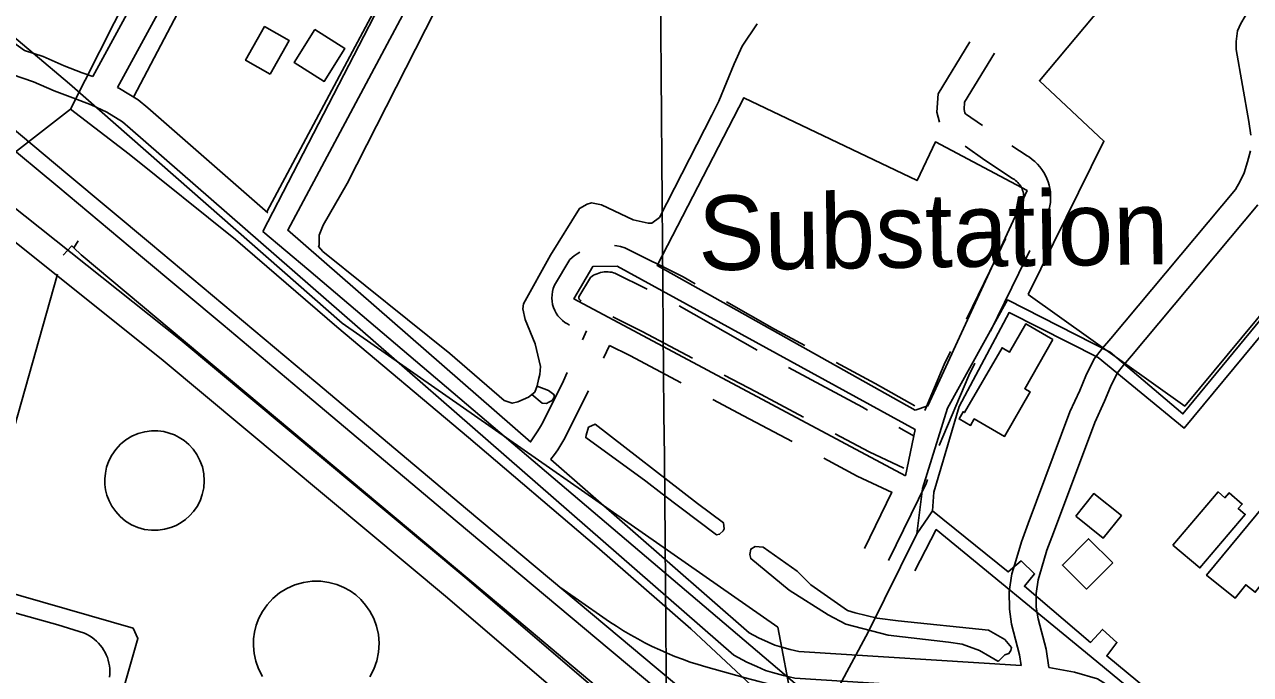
# Model space of a CAD drawing. Extents: x 3568792 to 3606828, y 529143 to 554785.
# Drawn here: x 3575530 to 3576897, y 548489 to 549213 of the extents above; entities that cross this region are included whole.
import ezdxf

# ---------------------------------------------------------------- set-up
doc = ezdxf.new("R2010")
doc.units = 0
for name, color, linetype in [('V-BLDG-OTLN', 7, 'Continuous'), ('V-DOMW-TANK', 7, 'Continuous'), ('V-GRID-MAJR', 7, 'Continuous'), ('V-RAIL-TRAK', 7, 'Continuous'), ('V-ROAD-CNTR', 7, 'Continuous'), ('V-SITE-OTLN', 7, 'Continuous'), ('V-SITE-OTLN-IDEN', 7, 'Continuous'), ('V-TOPO-SHOR', 7, 'Continuous'), ('V-UTIL-LINE', 7, 'Continuous')]:
    doc.layers.add(name, color=color, linetype=linetype)

msp = doc.modelspace()

# ---------------------------------------------------------------- linework, layer by layer
at = {"layer": 'V-BLDG-OTLN'}
for points in [[(3575803.944353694, 549157.733658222), (3575776.5514084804, 549173.2986270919), (3575797.8123659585, 549210.7155522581), (3575825.205311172, 549195.1505833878)], [(3575853.659254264, 549207.4235588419), (3575830.6323003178, 549170.7976320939), (3575864.262233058, 549149.6506743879), (3575887.2921869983, 549186.2776011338)], [(3576676.491, 548862.174), (3576645.148, 548807.101), (3576651.329, 548803.573), (3576622.731, 548754.03), (3576588.941, 548773.508), (3576584.732, 548766.227), (3576571.963, 548773.594), (3576576.524, 548781.495), (3576577.967, 548780.654), (3576619.933, 548852.86), (3576628.213, 548848.033), (3576646.289, 548879.326)], [(3576702.1045573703, 548665.1566433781), (3576732.77949602, 548640.6776923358), (3576752.89445579, 548665.8836419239), (3576722.2195171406, 548690.3625929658)], [(3576810.426, 548633.052), (3576860.71, 548692.28), (3576868.448, 548685.712), (3576873.0270000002, 548691.109), (3576887.605, 548678.735), (3576883.273, 548673.633), (3576890.986, 548667.086), (3576840.4450000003, 548607.5650000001)], [(3576942.896, 548652.348), (3576908.586, 548609.113), (3576918.576, 548601.185), (3576902.111, 548580.437), (3576891.637, 548588.75), (3576879.843, 548573.89), (3576847.875, 548599.258), (3576912.224, 548676.9180000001)], [(3576743.373474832, 548613.3057470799), (3576714.1705332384, 548583.9088058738), (3576687.203587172, 548610.697752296), (3576716.4075287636, 548640.094693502)]]:
    msp.add_lwpolyline(points, close=True, dxfattribs=at)
at = {"layer": 'V-DOMW-TANK'}
msp.add_lwpolyline([(3575697.149, 548755.713), (3575702.562, 548752.995), (3575707.934, 548749.491), (3575713.111, 548745.162), (3575717.926, 548739.988), (3575722.188, 548734.012), (3575725.717, 548727.322), (3575728.344, 548720.057), (3575729.95, 548712.408), (3575730.464, 548704.599), (3575729.882, 548696.858), (3575728.267, 548689.407), (3575725.725, 548682.434), (3575722.411, 548676.085), (3575718.4930000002, 548670.451), (3575714.15, 548665.581), (3575709.54, 548661.47), (3575704.667, 548658.005), (3575699.164, 548654.9450000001), (3575693.025, 548652.416), (3575686.309, 548650.571), (3575679.127, 548649.559), (3575671.629, 548649.51), (3575664.017, 548650.505), (3575656.505, 548652.582), (3575649.324, 548655.709), (3575642.6890000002, 548659.795), (3575636.772, 548664.6900000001), (3575631.703, 548670.211), (3575627.5500000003, 548676.161), (3575624.326, 548682.333), (3575621.998, 548688.553), (3575620.491, 548694.664), (3575619.708, 548700.591), (3575619.575, 548706.768), (3575620.183, 548713.2660000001), (3575621.639, 548719.971), (3575624.032, 548726.7220000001), (3575627.4050000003, 548733.328), (3575631.759, 548739.593), (3575637.032, 548745.289), (3575643.1, 548750.233), (3575649.793, 548754.265), (3575656.904, 548757.29), (3575664.203, 548759.2660000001), (3575671.484, 548760.215), (3575678.5470000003, 548760.215), (3575685.248, 548759.373), (3575691.47, 548757.827)], close=True, dxfattribs=at)
msp.add_lwpolyline([(3575795.269, 548486.589), (3575790.933, 548495.017), (3575787.859, 548503.653), (3575785.994, 548512.257), (3575785.232, 548520.615), (3575785.436, 548528.569), (3575786.465, 548536.055), (3575788.363, 548543.626), (3575791.2770000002, 548551.3470000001), (3575795.293, 548559.031), (3575800.463, 548566.461), (3575806.785, 548573.392), (3575814.184, 548579.567), (3575822.5160000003, 548584.752), (3575831.5640000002, 548588.75), (3575841.0700000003, 548591.431), (3575850.745, 548592.741), (3575860.307, 548592.709), (3575869.497, 548591.435), (3575878.108, 548589.073), (3575885.9930000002, 548585.809), (3575893.063, 548581.846), (3575899.279, 548577.373), (3575904.968, 548572.251), (3575910.346, 548566.187), (3575915.2120000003, 548559.175), (3575919.3510000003, 548551.261), (3575922.5500000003, 548542.553), (3575924.617, 548533.218), (3575925.389, 548523.484), (3575924.795, 548513.625), (3575922.81, 548503.934), (3575919.517, 548494.691), (3575915.054, 548486.145)], dxfattribs=at)
at = {"layer": 'V-GRID-MAJR'}
msp.add_spline([(3576358.556, 534575.836), (3576309.205, 540634.7170000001), (3576259.838, 546695.532), (3576210.471, 552756.361), (3576210.455, 552758.279)], degree=3, dxfattribs=at)
at = {"layer": 'V-RAIL-TRAK'}
for points in [[(3575486.029, 549122.727), (3575578.4450000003, 549045.929), (3575670.71, 548968.9450000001), (3575762.818, 548891.776), (3575854.753, 548814.444), (3576023.924, 548672.4230000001), (3576193.216, 548530.55), (3576362.663, 548388.795), (3576405.559, 548352.636), (3576448.546, 548316.691), (3576491.677, 548280.919), (3576534.98, 548245.3)], [(3575503.593, 549085.224), (3575567.171, 549032.388), (3575659.407, 548955.428), (3575751.491, 548878.282), (3575843.417, 548800.953), (3576012.6010000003, 548658.922), (3576181.9050000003, 548517.039), (3576351.3340000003, 548375.301), (3576394.2290000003, 548339.14), (3576437.272, 548303.15), (3576480.4560000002, 548267.335), (3576523.786, 548231.693)], [(3576289.8140000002, 548497.11), (3576281.036, 548499.7440000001), (3576272.326, 548502.59), (3576263.685, 548505.652), (3576255.125, 548508.925), (3576246.648, 548512.409), (3576238.257, 548516.0970000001), (3576229.961, 548519.9940000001), (3576221.7630000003, 548524.0920000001), (3576213.667, 548528.393), (3576205.682, 548532.8910000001), (3576197.807, 548537.583), (3576190.052, 548542.4670000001), (3576182.419, 548547.542), (3576174.911, 548552.801), (3576128.073, 548585.139)], [(3576413.509, 548464.899), (3576400.826, 548468.08), (3576373.106, 548475.028), (3576348.995, 548481.072), (3576333.4220000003, 548484.978), (3576289.8140000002, 548497.11)]]:
    msp.add_lwpolyline(points, dxfattribs=at)
at = {"layer": 'V-ROAD-CNTR'}
for p, q in [((3576259.9005189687, 548899.6930223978), (3576346.7448703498, 548850.1142608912)), ((3576151.9801726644, 548861.5180460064), (3576156.6231271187, 548871.5631070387)), ((3576175.603867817, 548841.125027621), (3576182.2716847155, 548855.5508912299)), ((3576504.785595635, 548763.9800483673), (3576521.827244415, 548754.4643421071))]:
    msp.add_line(p, q, dxfattribs=at)
for points in [[(3575606.0717494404, 549155.0226636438), (3575786.198389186, 549484.9230038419), (3576052.78085602, 549989.67299434), (3576206.5535484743, 550268.625436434), (3576209.20554317, 550278.163417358), (3576210.4205407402, 550287.813398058), (3576209.8705418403, 550295.1463833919), (3576209.379542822, 550297.4803787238), (3576207.516546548, 550301.299371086), (3576205.059551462, 550307.201359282), (3576200.50556057, 550316.1283414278), (3576195.9965695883, 550324.1553253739), (3576189.394582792, 550334.10230548), (3576186.7435880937, 550337.3322990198)], [(3575633.652694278, 549142.9386878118), (3575812.628336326, 549470.7290322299), (3576079.182803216, 549975.425022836), (3576234.5174925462, 550257.211459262), (3576238.6954841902, 550272.2394292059), (3576240.562480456, 550287.0533995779)], [(3576466.276029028, 550245.71248226), (3576225.332510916, 549799.7973740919), (3575800.3153609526, 549004.170965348)], [(3576492.66997624, 550231.4505107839), (3576251.7604580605, 549785.599402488), (3575823.518314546, 548983.9350058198)], [(3575192.3005769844, 549461.1690513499), (3575514.2179331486, 549195.6725823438), (3575530.12690133, 549184.205605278), (3575550.8308599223, 549177.34961899), (3575574.419812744, 549167.0546395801), (3575594.38677281, 549159.3306550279), (3575606.0717494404, 549155.0226636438)], [(3574606.5277485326, 549360.812252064), (3574918.28812501, 549260.6154524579), (3575290.4663806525, 549131.9547097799), (3575360.5932403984, 549107.7027582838), (3575407.318146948, 549083.5498065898), (3575440.3580808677, 549065.7818421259), (3575463.1250353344, 549050.8498719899), (3575489.402982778, 549032.007909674), (3575512.688936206, 549014.121945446), (3575703.6735542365, 548862.086249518), (3576021.0189195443, 548597.2487791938), (3576423.359114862, 548252.3724689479), (3576505.5589504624, 548183.064607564)], [(3576899.462162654, 549235.0675035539), (3576895.055171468, 549227.5665185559), (3576890.7721800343, 549222.53952861), (3576886.247189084, 549214.0935455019), (3576882.460196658, 549205.9735617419), (3576880.8051999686, 549194.0365856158), (3576881.04919948, 549185.1406034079), (3576895.081171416, 549104.9987636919), (3576897.2131671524, 549089.6437944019)], [(3576550.1934578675, 549104.1897669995), (3576547.163488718, 549115.5282103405), (3576548.8434796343, 549135.8410877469), (3576583.9745263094, 549193.9231750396)], [(3576597.9329252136, 549100.5284442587), (3576579.312261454, 549113.656585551), (3576578.4051623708, 549114.8210750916), (3576577.490511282, 549118.2437896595), (3576578.160520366, 549126.3449122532), (3576611.317533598, 549181.1633341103)], [(3575516.322928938, 549157.1736593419), (3575540.0928813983, 549149.3036750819), (3575563.003835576, 549139.3046950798), (3575583.78679401, 549131.26471116), (3575604.553752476, 549123.6087264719), (3575621.754718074, 549115.3737429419), (3575639.1686832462, 549104.7197642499), (3575647.80666597, 549097.3627789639), (3576320.917319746, 548510.36095297), (3576335.263291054, 548502.598968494), (3576346.588268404, 548497.5579785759), (3576356.28024902, 548493.0379876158), (3576364.012233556, 548491.05599158), (3576376.068209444, 548487.557998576), (3576388.9991835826, 548484.6990042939), (3576664.481632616, 548467.3560389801), (3576694.010573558, 548461.9300498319), (3576713.940533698, 548456.2960611), (3576721.8565178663, 548451.3250710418), (3576724.213513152, 548449.698074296)], [(3575633.652694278, 549142.9386878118), (3575636.0986893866, 549141.7676901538), (3575656.830647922, 549129.0837155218), (3575667.3926267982, 549120.088733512), (3575801.32135894, 549003.2919671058)], [(3575241.3368031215, 549117.1949221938), (3575280.66240026, 549103.602766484), (3575348.741264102, 549080.0588135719), (3575393.3241749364, 549057.0118596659), (3575424.998111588, 549039.9798937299), (3575446.151069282, 549026.105921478), (3575471.519018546, 549007.9159578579), (3575494.2069731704, 548990.4879927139), (3575684.717592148, 548838.8302960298), (3576001.644958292, 548574.342825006), (3576229.15550327, 548379.3262150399)], [(3576641.0924351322, 549010.6667744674), (3576643.5345592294, 549015.8495766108), (3576643.65757483, 549016.406211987), (3576643.9047268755, 549018.094676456), (3576644.029393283, 549019.7953951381), (3576644.030614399, 549021.5000730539), (3576643.9087064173, 549023.1964226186), (3576643.6623277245, 549024.8898164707), (3576643.2954484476, 549026.5634731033), (3576642.8128556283, 549028.1905524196), (3576642.209098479, 549029.7861090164), (3576641.492570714, 549031.3360362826), (3576640.6628407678, 549032.8331044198), (3576639.729999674, 549034.2657474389), (3576638.7004393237, 549035.6194060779), (3576637.5706081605, 549036.9009416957), (3576636.349942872, 549038.0989453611), (3576635.0516733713, 549039.2013762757), (3576633.6743233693, 549040.2076426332), (3576631.6160743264, 549041.496550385), (3576600.6690001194, 549061.8930030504), (3576578.7115224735, 549077.3737008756)], [(3576668.04634703, 548997.4882490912), (3576672.103440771, 549006.0984233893), (3576673.18442517, 549010.989788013), (3576673.745273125, 549014.821323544), (3576674.028606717, 549018.686604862), (3576674.031385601, 549022.5659269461), (3576673.753293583, 549026.4355773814), (3576673.1956722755, 549030.2681835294), (3576672.3665515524, 549034.0505268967), (3576671.261144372, 549037.7774475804), (3576669.8889015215, 549041.4038909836), (3576668.263429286, 549044.9199637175), (3576666.385159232, 549048.3088955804), (3576664.2720003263, 549051.5542525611), (3576661.921560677, 549054.6445939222), (3576659.3573918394, 549057.5530583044), (3576656.5920571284, 549060.2670546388), (3576653.634326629, 549062.7786237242), (3576650.505676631, 549065.0643573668), (3576647.8339256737, 549066.737449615), (3576630.903506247, 549077.8958711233)], [(3576896.8821678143, 549072.382828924), (3576893.6311743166, 549059.9278538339), (3576889.686182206, 549047.8488779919), (3576885.44919068, 549038.3298970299), (3576880.22420113, 549029.190915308), (3576741.308478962, 548863.314247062), (3576732.031497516, 548852.5312686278), (3576722.71951614, 548840.494292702), (3576713.37953482, 548821.5633305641), (3576706.725548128, 548805.2903631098), (3576695.5595704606, 548781.342411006), (3576649.033663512, 548657.1546593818), (3576641.403678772, 548636.7147002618), (3576635.298690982, 548615.5427426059), (3576630.653700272, 548600.7717721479), (3576628.011705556, 548581.088811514), (3576628.0167055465, 548561.599850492), (3576630.591700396, 548544.759884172), (3576639.4846826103, 548510.7989520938), (3576641.2736790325, 548498.87597594)], [(3576904.940151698, 549011.9789497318), (3576764.180433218, 548843.9002858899), (3576755.2814510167, 548833.557306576), (3576748.2914649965, 548824.5203246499), (3576740.7494800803, 548809.2333552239), (3576734.2194931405, 548793.266387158), (3576723.243515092, 548769.724434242), (3576677.133607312, 548646.646680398), (3576669.911621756, 548627.2987190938), (3576664.02463353, 548606.884759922), (3576660.043641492, 548594.2277852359), (3576658.011645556, 548579.0888155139), (3576658.016645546, 548563.8838459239), (3576660.0096415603, 548550.8438720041), (3576668.91462375, 548516.8409400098), (3576671.9676176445, 548496.482980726)], [(3575823.2933149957, 548984.1310054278), (3576094.3858252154, 548747.7181332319)], [(3576187.8265345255, 548966.830091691), (3576190.438127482, 548966.4277266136), (3576194.5292873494, 548965.5028846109), (3576199.2635218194, 548964.077743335), (3576264.257267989, 548931.7503407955), (3576277.8305044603, 548924.0014861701)], [(3576580.177142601, 548884.620358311), (3576619.465237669, 548964.7684167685), (3576624.042961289, 548974.48349874)], [(3576137.763773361, 548878.1407340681), (3576135.3637503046, 548879.3707273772), (3576132.532321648, 548881.1024569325), (3576129.708963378, 548883.2703603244), (3576127.1375372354, 548885.7238311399), (3576124.836265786, 548888.4370809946), (3576122.8421656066, 548891.37651893), (3576121.1654633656, 548894.5121698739), (3576119.8359679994, 548897.8077948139), (3576118.858860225, 548901.2231399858), (3576118.2513730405, 548904.7352889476), (3576118.0206227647, 548908.2855727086), (3576118.169465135, 548911.8432683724), (3576118.694359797, 548915.3613339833), (3576119.589271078, 548918.7978657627), (3576121.0228044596, 548922.6060783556), (3576137.971853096, 548951.165168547), (3576142.8488974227, 548955.168233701), (3576146.2739068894, 548957.5988425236), (3576149.2790893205, 548959.428570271)], [(3576607.1281922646, 548871.443035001), (3576646.504762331, 548951.7715832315), (3576650.996820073, 548961.3048606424)], [(3576150.5106353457, 548905.3183535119), (3576150.052249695, 548905.5532726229), (3576149.541678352, 548905.8655430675), (3576149.2550366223, 548906.0856396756), (3576148.992462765, 548906.3361688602), (3576148.757734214, 548906.6129190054), (3576148.5538343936, 548906.9134810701), (3576148.3825366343, 548907.233830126), (3576148.2460320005, 548907.5722051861), (3576148.1451397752, 548907.9248600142), (3576148.08462696, 548908.2747110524), (3576148.0613772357, 548908.6324272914), (3576148.0765348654, 548908.9947316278), (3576148.129640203, 548909.3506660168), (3576148.2227289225, 548909.7081342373), (3576148.1691955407, 548909.5659216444), (3576161.080146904, 548931.3208314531), (3576161.0691025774, 548931.3117662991), (3576162.7760931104, 548932.5231574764), (3576164.569359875, 548933.6150013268), (3576166.432509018, 548934.5795962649), (3576168.3538935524, 548935.4086504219), (3576170.331901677, 548936.1019522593), (3576172.3606926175, 548936.6574465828), (3576174.4094133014, 548937.0686521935), (3576176.486732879, 548937.332893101), (3576178.5834593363, 548937.4543457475), (3576180.6813306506, 548937.4270227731), (3576182.7706123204, 548937.2550818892), (3576184.839872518, 548936.9362733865), (3576186.8887126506, 548936.4731153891), (3576188.1804781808, 548936.084256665), (3576224.3890615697, 548918.0743784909)], [(3576312.568245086, 548904.1699815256), (3576366.2102635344, 548873.5461724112), (3576399.8641164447, 548855.4049486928)], [(3576274.9081542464, 548841.1108306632), (3576218.7787775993, 548870.9156710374), (3576186.135053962, 548887.1284128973)], [(3576262.152780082, 548813.9168160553), (3576205.069222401, 548844.2283289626), (3576182.2716847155, 548855.5508912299)], [(3576533.8133061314, 548783.1111949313), (3576555.473745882, 548834.2252123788), (3576562.571033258, 548848.7037408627)], [(3576381.888254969, 548831.0138076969), (3576464.1393806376, 548786.6760590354), (3576469.8659645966, 548783.4784523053)], [(3576435.0742569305, 548836.4248028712), (3576478.5706193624, 548812.9779409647), (3576522.73224467, 548788.3189974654)], [(3576549.7383261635, 548743.8030445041), (3576582.774254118, 548821.7607876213), (3576589.522083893, 548835.5264195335)], [(3576094.0195540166, 548748.0375490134), (3576096.485893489, 548751.3177391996), (3576099.5685127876, 548755.7544994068), (3576102.483834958, 548760.2996116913), (3576105.224965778, 548764.9514745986), (3576107.8119612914, 548769.7408875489), (3576130.8639910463, 548815.8330548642), (3576135.1978174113, 548825.2093153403)], [(3576398.6041252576, 548775.5424106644), (3576345.598604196, 548803.5740236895), (3576310.236381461, 548822.3514530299)], [(3576116.6800056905, 548728.2759463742), (3576116.880786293, 548728.5229705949), (3576120.8021065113, 548733.7382608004), (3576124.5214872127, 548739.0915005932), (3576128.042165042, 548744.5803883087), (3576131.3550342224, 548750.2025254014), (3576134.4320387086, 548755.8991124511), (3576157.9020089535, 548802.8269451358), (3576158.821510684, 548804.816292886)], [(3576385.8499036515, 548748.3505759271), (3576331.551395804, 548777.0659763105), (3576297.481007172, 548795.1574384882)], [(3576510.5074677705, 548718.6718292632), (3576471.919766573, 548736.7699272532), (3576433.963823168, 548756.8426724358)], [(3576116.674170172, 548728.2810353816), (3576338.123285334, 548535.1609033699), (3576348.5212645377, 548529.5349146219), (3576359.028243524, 548524.8579239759), (3576366.432228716, 548521.4059308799), (3576371.9202177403, 548519.997933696), (3576383.494194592, 548516.6399404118), (3576393.20517517, 548514.492944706), (3576641.2736790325, 548498.87597594)], [(3576497.387366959, 548691.6896077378), (3576458.5302334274, 548709.9140727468), (3576421.2096028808, 548729.6508370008)], [(3576493.328368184, 548615.9320811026), (3576535.143172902, 548701.4822013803), (3576536.672135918, 548706.0075932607)], [(3576466.3756318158, 548629.1059188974), (3576497.0185749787, 548691.79920399)], [(3575419.035, 548585.149), (3575567.247, 548544.0380000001), (3575597.059, 548534.672), (3575599.9220000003, 548533.2980000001), (3575602.685, 548531.738), (3575605.3370000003, 548529.995), (3575607.867, 548528.076), (3575610.261, 548525.993), (3575612.509, 548523.752), (3575614.605, 548521.367), (3575616.534, 548518.845), (3575618.289, 548516.201), (3575619.862, 548513.4450000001), (3575621.2460000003, 548510.588), (3575622.436, 548507.647), (3575623.427, 548504.63), (3575624.2120000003, 548501.554), (3575624.789, 548498.433), (3575625.156, 548495.279), (3575625.307, 548492.109), (3575625.248, 548488.936), (3575624.9760000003, 548485.772)], [(3576671.9676176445, 548496.482980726), (3576700.816559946, 548491.181991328), (3576726.2465090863, 548483.992005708), (3576738.36448485, 548476.383020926), (3576758.76444405, 548462.2950491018), (3576906.7388542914, 548339.7921248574)]]:
    msp.add_lwpolyline(points, dxfattribs=at)
at = {"layer": 'V-SITE-OTLN'}
for points in [[(3576649.0130000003, 548912.309), (3576733.429, 549083.207), (3576661.597, 549150.414), (3576951.295, 549495.911), (3577221.33, 549267.06), (3576823.568, 548787.91)], [(3576523.218, 548783.304), (3576235.452, 548944.3690000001), (3576331.884, 549131.388), (3576525.197, 549039.107), (3576545.629, 549082.2220000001), (3576647.821, 549028.0380000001), (3576537.181, 548788.1140000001)], [(3576512.395, 548710.17), (3576142.559, 548907.193), (3576163.651, 548943.334), (3576190.838, 548943.8960000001), (3576523.11, 548761.697)]]:
    msp.add_lwpolyline(points, close=True, dxfattribs=at)
at = {"layer": 'V-TOPO-SHOR'}
msp.add_line((3575589.775, 548972.1460000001), (3575585.042, 548964.253), dxfattribs=at)
for points in [[(3575966.977, 549727.432), (3575817.455, 549447.622), (3575652.073, 549132.692)], [(3576296.382, 549111.987), (3576237.9560000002, 548997.965), (3576229.562, 548991.735), (3576225.378, 548991.755), (3576208.668, 548995.325), (3576173.203, 549012.231), (3576162.062, 549014.377), (3576157.1750000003, 549013.007), (3576148.786, 549008.17), (3576116.461, 548956.055), (3576086.216, 548901.838), (3576085.491, 548896.265), (3576088.221, 548884.401), (3576099.237, 548857.1630000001), (3576105.383, 548832.0380000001), (3576104.642, 548822.98), (3576103.221, 548817.411), (3576101.791, 548810.448), (3576098.969, 548803.491), (3576091.971, 548797.951), (3576080.092, 548792.434), (3576073.811, 548791.0700000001), (3576064.765, 548793.904), (3576004.386, 548846.484), (3575862.759, 548960.116), (3575857.907, 548965.715), (3575858.612, 548967.106), (3575858.669, 548978.259), (3575862.906, 548989.39), (3575889.626, 549035.957), (3575987.73, 549228.584)], [(3576346.9020000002, 549213.996), (3576330.096, 549189.049), (3576321.22, 549169.333), (3576304.332, 549127.699), (3576296.382, 549111.987)], [(3575573.169, 548956.009), (3575582.756, 548966.407), (3575585.042, 548964.253), (3575593.281, 548956.478)], [(3576505.843, 548191.268), (3576092.524, 548538.463), (3575593.281, 548956.478)], [(3575588.544, 547649.113), (3575726.714, 548126.148), (3575796.9790000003, 548373.286), (3575787.501, 548385.142), (3575638.3200000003, 548429.483), (3575632.031, 548443.137), (3575656.529, 548528.8420000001), (3575651.137, 548540.2220000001), (3575476.555, 548590.595), (3575473.913, 548606.957), (3575566.833, 548934.813)], [(3576118.224, 548794.232), (3576121.032, 548798.051), (3576120.348, 548800.843), (3576114.097, 548805.404), (3576101.676, 548810.165)], [(3576118.224, 548794.232), (3576114.728, 548792.157), (3576111.933, 548790.777), (3576107.056, 548791.15), (3576095.502, 548800.746)], [(3576301.559, 548644.322), (3576241.145, 548689.933), (3576222.7460000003, 548704.314), (3576155.723, 548752.745), (3576156.088, 548755.533), (3576158.918, 548764.231)], [(3576301.559, 548644.322), (3576305.049, 548645.002), (3576308.899, 548648.816), (3576309.958, 548651.251), (3576309.294, 548657.876), (3576280.475, 548679.28), (3576166.256, 548767.679), (3576158.918, 548764.231)], [(3576493.0330000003, 548532.532), (3576445.697, 548544.968), (3576425.883, 548555.175), (3576382.455, 548582.577), (3576339.765, 548617.991), (3576338.741, 548622.527), (3576339.818, 548628.446), (3576344.71, 548631.559), (3576353.419, 548630.47)], [(3576503.9280000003, 548548.441), (3576480.593, 548551.3470000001), (3576456.2260000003, 548557.395), (3576447.528, 548560.225), (3576406.546, 548588.662), (3576391.634, 548603.723), (3576353.419, 548630.47)], [(3576623.001, 548510.797), (3576627.543, 548512.1630000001), (3576629.813, 548515.343), (3576630.265, 548518.981), (3576622.991, 548527.609), (3576604.809, 548538.05), (3576503.9280000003, 548548.441)], [(3576623.001, 548510.797), (3576616.187, 548503.977), (3576615.2800000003, 548503.522), (3576606.1890000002, 548508.97), (3576594.825, 548515.325), (3576575.282, 548522.583), (3576560.287, 548524.846), (3576493.0330000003, 548532.532)]]:
    msp.add_lwpolyline(points, dxfattribs=at)
at = {"layer": 'V-UTIL-LINE'}
for points in [[(3575312.7600000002, 548906.137), (3575452.497, 549018.75), (3575581.196, 549118.68), (3575646.365, 549247.46), (3575749.144, 549435.776), (3575805.4, 549537.811), (3575885.1520000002, 549685.843), (3575983.6010000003, 549871.25), (3576052.754, 550007.037), (3576106.794, 550104.694), (3576138.319, 550222.218), (3576162.836, 550298.064)], [(3576104.455, 549614.54), (3575980.615, 549380.701), (3575975.626, 549330.036), (3575795.666, 548982.226), (3575847.038, 548939.277), (3577996.318, 547114.274), (3577969.606, 547146.5380000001), (3578424.397, 546757.6410000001), (3580608.2060000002, 544894.199), (3580586.223, 544823.942), (3580566.441, 544763.821), (3580835.9560000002, 544259.362), (3581735.407, 542392.716), (3581735.411, 542392.049), (3583243.878, 539198.559), (3583455.717, 538592.296), (3583631.009, 538180.394), (3585262.885397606, 534650.9548145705)], [(3585128.275264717, 534649.8192223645), (3583719.583, 537704.209), (3582542.505, 540395.462), (3580772.2260000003, 544169.545), (3580472.688, 544757.343), (3580549.244, 544846.0480000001), (3580609.068, 544913.133), (3580567.3850000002, 544989.093), (3578476.0870000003, 546727.515), (3578101.464, 547060.86), (3578033.7660000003, 547070.019), (3577965.6780000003, 547126.361), (3576392.603, 548421.705), (3576369.895, 548541.527), (3575884.164, 548880.2660000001), (3575580.12, 549146.928), (3575181.362, 549483.568), (3575183.417, 549530.056)], [(3576524.998, 548645.66), (3576531.058, 548696.147), (3576559.187, 548785.704), (3576625.934, 548906.194), (3576740.509, 548848.08), (3576821.454, 548779.0380000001), (3577165.293, 549195.585), (3577175.2970000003, 549188.318), (3576822.826, 548763.131), (3576726.875, 548842.1630000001), (3576627.7600000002, 548892.104), (3576571.914, 548787.531), (3576543.786, 548692.061), (3576542.435, 548671.153)], [(3576011.423, 547496.228), (3576050.237, 547622.942), (3576102.4420000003, 547794.816), (3576147.056, 547940.382), (3576177.436, 548048.692), (3576207.796, 548152.174), (3576254.644, 548306.073), (3576314.715, 548288.656), (3576385.238, 548434.976), (3576272.895, 548539.586), (3576167.952, 548630.986), (3576024.954, 548752.868), (3575878.45, 548876.084), (3575765.194, 548973.671), (3575646.6580000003, 549068.652), (3575581.196, 549118.68)], [(3576537.894, 548664.331), (3576542.435, 548671.153), (3576626.562, 548603.022), (3576641.099, 548615.302), (3576656.109, 548600.765), (3576644.753, 548587.1240000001), (3576718.423, 548524.441), (3576732.051, 548538.9940000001), (3576747.968, 548524.459), (3576736.614, 548509.451), (3576862.123, 548405.892), (3576870.754, 548414.078), (3576883.943, 548402.724), (3576876.222, 548392.719), (3576952.6180000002, 548328.22)], [(3576038.0840000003, 547488.345), (3576073.369, 547612.001), (3576118.48, 547769.859), (3576145.258, 547859.308), (3576147.932, 547867.637), (3576163.094, 547915.427), (3576176.916, 547959.268), (3576191.207, 548008.8200000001), (3576239.4450000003, 548177.64), (3576269.3850000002, 548285.515), (3576327.27, 548269.428), (3576401.631, 548407.53), (3576470.531, 548536.002), (3576524.998, 548645.66), (3576537.894, 548664.331)], [(3576980.819, 548292.783), (3576719.341, 548508.534), (3576546.539, 548650.247), (3576522.475, 548604.325)]]:
    msp.add_lwpolyline(points, dxfattribs=at)

# ---------------------------------------------------------------- texts
at = {"layer": 'V-SITE-OTLN-IDEN'}
msp.add_text('Substation', height=82.99983200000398, rotation=0.7440443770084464, dxfattribs=at).set_placement((3576281.460794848, 548939.1264165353))

doc.saveas('drawing.dxf')
